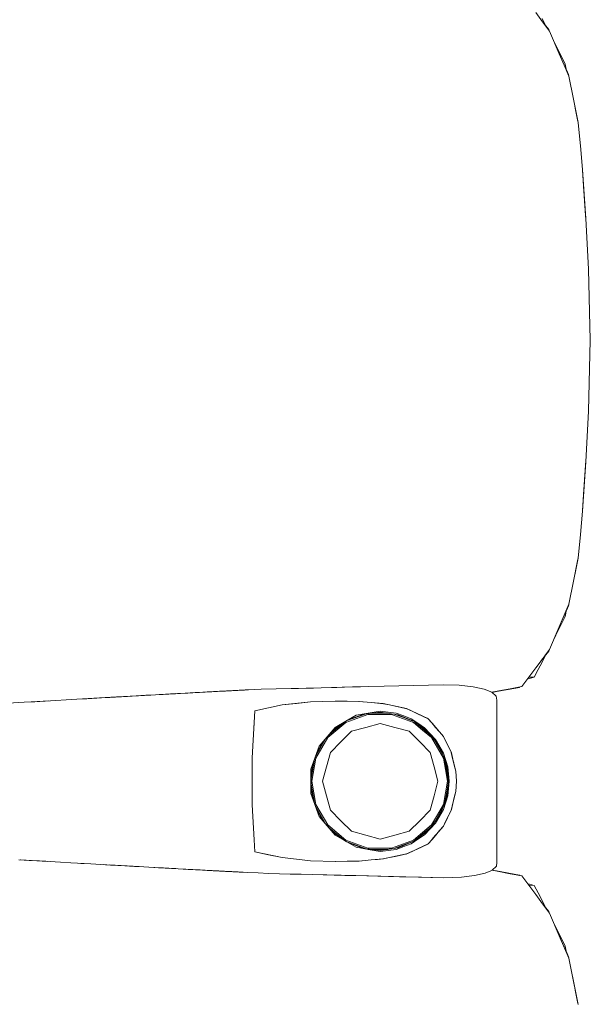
# Model space of a CAD drawing. Header units: millimetres. Extents: x -261 to 187, y -214 to 106.
# Tile 816 of 1056: x -201.946 to -201.556, y 6.663 to 7.334. Entities that reach past the tile are written whole.
import ezdxf

# ---------------------------------------------------------------- set-up
doc = ezdxf.new("R2010")
doc.units = ezdxf.units.MM
doc.header["$LTSCALE"] = 0.005
doc.header["$MEASUREMENT"] = 0
doc.layers.add('IFC-Elemento de mobília-Contorno', color=9, linetype='Continuous', lineweight=5)

msp = doc.modelspace()

# ---------------------------------------------------------------- linework, layer by layer
at = {"layer": 'IFC-Elemento de mobília-Contorno', "lineweight": 5}
for p, q in [((-201.59362, 7.33897), (-201.58888, 7.33263)), ((-201.58928, 7.33489), (-201.58664, 7.32971)), ((-201.58888, 7.33263), (-201.58414, 7.3263)), ((-201.58679, 7.33001), (-201.58474, 7.32746)), ((-201.58664, 7.32971), (-201.58652, 7.32948)), ((-201.58474, 7.32746), (-201.58436, 7.32659)), ((-201.58474, 7.32746), (-201.58436, 7.32659)), ((-201.58414, 7.3263), (-201.57752, 7.31091)), ((-201.58098, 7.31895), (-201.57873, 7.31416)), ((-201.58083, 7.3186), (-201.57752, 7.31091)), ((-201.58082, 7.31858), (-201.57873, 7.31416)), ((-201.57873, 7.31416), (-201.57609, 7.30898)), ((-201.57752, 7.31091), (-201.57422, 7.30322)), ((-201.57609, 7.30898), (-201.57346, 7.3038)), ((-201.57422, 7.30322), (-201.57091, 7.29552)), ((-201.57346, 7.3038), (-201.57249, 7.29921)), ((-201.57346, 7.3038), (-201.57249, 7.29921)), ((-201.57346, 7.3038), (-201.57249, 7.29921)), ((-201.57263, 7.29989), (-201.57121, 7.29664)), ((-201.57263, 7.29989), (-201.57121, 7.29664)), ((-201.57121, 7.29664), (-201.57105, 7.29586)), ((-201.57091, 7.29552), (-201.5678, 7.27983)), ((-201.5678, 7.27983), (-201.56624, 7.27199)), ((-201.56688, 7.27522), (-201.56638, 7.27272)), ((-201.56638, 7.27272), (-201.56477, 7.26474)), ((-201.56624, 7.27199), (-201.56469, 7.26414)), ((-201.56477, 7.26474), (-201.5647, 7.26423)), ((-201.56469, 7.26414), (-201.56316, 7.24808)), ((-201.56469, 7.26414), (-201.56409, 7.25929)), ((-201.56409, 7.25929), (-201.56316, 7.24808)), ((-201.56316, 7.24808), (-201.56164, 7.23202)), ((-201.56164, 7.23202), (-201.56057, 7.21526)), ((-201.56162, 7.23168), (-201.56161, 7.2316)), ((-201.56162, 7.23168), (-201.56161, 7.2316)), ((-201.56162, 7.23168), (-201.56161, 7.2316)), ((-201.56161, 7.2316), (-201.56068, 7.21714)), ((-201.56072, 7.21754), (-201.56044, 7.21413)), ((-201.56057, 7.21526), (-201.5595, 7.19851)), ((-201.56044, 7.21413), (-201.5595, 7.19851)), ((-201.56044, 7.21413), (-201.55963, 7.20069)), ((-201.55963, 7.20069), (-201.55956, 7.19947)), ((-201.5595, 7.19851), (-201.55762, 7.16397)), ((-201.55762, 7.16397), (-201.55635, 7.11562)), ((-201.55762, 7.06727), (-201.55635, 7.11562)), ((-201.5595, 7.03273), (-201.55762, 7.06727)), ((-201.56057, 7.01598), (-201.5595, 7.03273)), ((-201.56044, 7.0171), (-201.5595, 7.03273)), ((-201.56044, 7.0171), (-201.55963, 7.03055)), ((-201.55963, 7.03055), (-201.55956, 7.03176)), ((-201.56164, 6.99922), (-201.56057, 7.01598)), ((-201.56161, 6.99964), (-201.56068, 7.01408)), ((-201.56072, 7.01368), (-201.56044, 7.0171)), ((-201.56316, 6.98316), (-201.56164, 6.99922)), ((-201.56162, 6.99956), (-201.56161, 6.99964)), ((-201.56162, 6.99956), (-201.56161, 6.99964)), ((-201.56162, 6.99956), (-201.56161, 6.99964)), ((-201.56469, 6.96709), (-201.56316, 6.98316)), ((-201.56409, 6.97195), (-201.56316, 6.98316)), ((-201.57091, 6.93572), (-201.56469, 6.96709)), ((-201.56935, 6.94356), (-201.56469, 6.96709)), ((-201.56638, 6.95852), (-201.56477, 6.9665)), ((-201.56477, 6.9665), (-201.5647, 6.96701)), ((-201.56469, 6.96709), (-201.56409, 6.97195)), ((-201.56935, 6.94356), (-201.5678, 6.95141)), ((-201.57752, 6.92033), (-201.57091, 6.93572)), ((-201.57346, 6.92744), (-201.57249, 6.93203)), ((-201.57263, 6.93135), (-201.57121, 6.9346)), ((-201.57263, 6.93135), (-201.57121, 6.9346)), ((-201.57121, 6.9346), (-201.57105, 6.93538)), ((-201.57752, 6.92033), (-201.57422, 6.92802)), ((-201.57609, 6.92226), (-201.57346, 6.92744)), ((-201.58414, 6.90494), (-201.57752, 6.92033)), ((-201.58083, 6.91264), (-201.57752, 6.92033)), ((-201.57873, 6.91708), (-201.57609, 6.92226)), ((-201.58098, 6.91229), (-201.57873, 6.91708)), ((-201.58082, 6.91266), (-201.57873, 6.91708)), ((-201.59125, 6.89543), (-201.58414, 6.90494)), ((-201.59125, 6.89543), (-201.58888, 6.8986)), ((-201.58928, 6.89634), (-201.58664, 6.90153)), ((-201.58679, 6.90123), (-201.58474, 6.90378)), ((-201.58664, 6.90153), (-201.58652, 6.90176)), ((-201.58474, 6.90378), (-201.58436, 6.90465)), ((-201.6031, 6.87959), (-201.59362, 6.89226)), ((-201.59362, 6.89226), (-201.59125, 6.89543)), ((-201.59191, 6.89116), (-201.58928, 6.89634)), ((-201.59933, 6.88463), (-201.59455, 6.88598)), ((-201.59836, 6.88593), (-201.59455, 6.88598)), ((-201.59455, 6.88598), (-201.59191, 6.89116)), ((-201.76044, 6.87827), (-201.73999, 6.87872)), ((-201.76044, 6.87827), (-201.7451, 6.87861)), ((-201.76044, 6.87827), (-201.75533, 6.87839)), ((-201.75533, 6.87839), (-201.7451, 6.87861)), ((-201.75533, 6.87839), (-201.75021, 6.8785)), ((-201.75021, 6.8785), (-201.7451, 6.87861)), ((-201.7451, 6.87861), (-201.73999, 6.87872)), ((-201.73999, 6.87872), (-201.71852, 6.87932)), ((-201.73999, 6.87872), (-201.72925, 6.87902)), ((-201.72925, 6.87902), (-201.71852, 6.87932)), ((-201.71852, 6.87932), (-201.69706, 6.87991)), ((-201.71852, 6.87932), (-201.70779, 6.87962)), ((-201.71852, 6.87932), (-201.71316, 6.87947)), ((-201.71316, 6.87947), (-201.70779, 6.87962)), ((-201.70779, 6.87962), (-201.69706, 6.87991)), ((-201.69706, 6.87991), (-201.68694, 6.88014)), ((-201.68694, 6.88014), (-201.65656, 6.88082)), ((-201.68694, 6.88014), (-201.66669, 6.8806)), ((-201.66669, 6.8806), (-201.65656, 6.88082)), ((-201.65656, 6.88082), (-201.64575, 6.88046)), ((-201.64575, 6.88046), (-201.63632, 6.87949)), ((-201.63632, 6.87949), (-201.62876, 6.87789)), ((-201.6125, 6.87757), (-201.60467, 6.87896)), ((-201.61095, 6.87809), (-201.6031, 6.87959)), ((-201.60467, 6.87896), (-201.60437, 6.87935)), ((-201.60467, 6.87896), (-201.60435, 6.87935)), ((-201.60467, 6.87896), (-201.60435, 6.87935)), ((-201.60467, 6.87896), (-201.60435, 6.87935)), ((-201.90667, 6.87096), (-201.87955, 6.87252)), ((-201.89989, 6.87135), (-201.87955, 6.87252)), ((-201.89989, 6.87135), (-201.88633, 6.87213)), ((-201.89989, 6.87135), (-201.89311, 6.87174)), ((-201.89311, 6.87174), (-201.88633, 6.87213)), ((-201.88641, 6.87212), (-201.88438, 6.87224)), ((-201.88635, 6.87212), (-201.88027, 6.87248)), ((-201.88633, 6.87213), (-201.87955, 6.87252)), ((-201.88633, 6.87213), (-201.88438, 6.87224)), ((-201.88438, 6.87224), (-201.88027, 6.87248)), ((-201.8841, 6.87226), (-201.88027, 6.87248)), ((-201.88027, 6.87248), (-201.87213, 6.87293)), ((-201.87955, 6.87252), (-201.85626, 6.87382)), ((-201.87955, 6.87252), (-201.8729, 6.87289)), ((-201.8729, 6.87289), (-201.85626, 6.87382)), ((-201.8729, 6.87289), (-201.86625, 6.87326)), ((-201.87213, 6.87293), (-201.86962, 6.87307)), ((-201.87213, 6.87293), (-201.87031, 6.87303)), ((-201.86957, 6.87307), (-201.86625, 6.87326)), ((-201.86625, 6.87326), (-201.86292, 6.87344)), ((-201.86292, 6.87344), (-201.85626, 6.87382)), ((-201.86292, 6.87344), (-201.85959, 6.87363)), ((-201.85959, 6.87363), (-201.85626, 6.87382)), ((-201.85626, 6.87382), (-201.85294, 6.874)), ((-201.85294, 6.874), (-201.83601, 6.87492)), ((-201.85294, 6.874), (-201.83939, 6.87474)), ((-201.85294, 6.874), (-201.84955, 6.87419)), ((-201.8504, 6.87414), (-201.84974, 6.87418)), ((-201.85027, 6.87415), (-201.84974, 6.87418)), ((-201.84974, 6.87418), (-201.8477, 6.87429)), ((-201.84955, 6.87419), (-201.83939, 6.87474)), ((-201.84955, 6.87419), (-201.84607, 6.87437)), ((-201.84955, 6.87419), (-201.8477, 6.87429)), ((-201.8477, 6.87429), (-201.84563, 6.8744)), ((-201.84617, 6.87437), (-201.83939, 6.87474)), ((-201.84617, 6.87437), (-201.84278, 6.87456)), ((-201.84563, 6.8744), (-201.83709, 6.87486)), ((-201.84563, 6.8744), (-201.84158, 6.87462)), ((-201.84563, 6.8744), (-201.84188, 6.8746)), ((-201.84563, 6.8744), (-201.84397, 6.87449)), ((-201.84278, 6.87456), (-201.84103, 6.87465)), ((-201.84109, 6.87465), (-201.83939, 6.87474)), ((-201.84109, 6.87465), (-201.84, 6.8747)), ((-201.84055, 6.87468), (-201.83904, 6.87476)), ((-201.84007, 6.8747), (-201.83992, 6.87471)), ((-201.83939, 6.87474), (-201.83601, 6.87492)), ((-201.83939, 6.87474), (-201.8377, 6.87483)), ((-201.83785, 6.87482), (-201.83601, 6.87492)), ((-201.83601, 6.87492), (-201.82585, 6.87547)), ((-201.83601, 6.87492), (-201.82924, 6.87529)), ((-201.83601, 6.87492), (-201.83262, 6.87511)), ((-201.83262, 6.87511), (-201.82924, 6.87529)), ((-201.83262, 6.87511), (-201.83093, 6.8752)), ((-201.83093, 6.8752), (-201.82754, 6.87538)), ((-201.83093, 6.8752), (-201.82924, 6.87529)), ((-201.82924, 6.87529), (-201.82585, 6.87547)), ((-201.82924, 6.87529), (-201.82754, 6.87538)), ((-201.82754, 6.87538), (-201.82585, 6.87547)), ((-201.82585, 6.87547), (-201.82448, 6.87555)), ((-201.82448, 6.87555), (-201.82311, 6.87562)), ((-201.82448, 6.87555), (-201.82302, 6.87562)), ((-201.82311, 6.87562), (-201.819, 6.87584)), ((-201.82311, 6.87562), (-201.82037, 6.87576)), ((-201.82311, 6.87562), (-201.82075, 6.87574)), ((-201.82075, 6.87574), (-201.81764, 6.87591)), ((-201.82075, 6.87574), (-201.82017, 6.87577)), ((-201.82039, 6.87576), (-201.82037, 6.87576)), ((-201.82037, 6.87576), (-201.819, 6.87584)), ((-201.82033, 6.87576), (-201.81764, 6.87591)), ((-201.819, 6.87584), (-201.80803, 6.87642)), ((-201.819, 6.87584), (-201.81488, 6.87605)), ((-201.819, 6.87584), (-201.81625, 6.87598)), ((-201.819, 6.87584), (-201.81762, 6.87591)), ((-201.81764, 6.87591), (-201.81453, 6.87608)), ((-201.81762, 6.87591), (-201.81625, 6.87598)), ((-201.81625, 6.87598), (-201.81488, 6.87605)), ((-201.81608, 6.87599), (-201.81453, 6.87608)), ((-201.81488, 6.87605), (-201.81214, 6.8762)), ((-201.81488, 6.87605), (-201.81351, 6.87613)), ((-201.81453, 6.87608), (-201.81246, 6.87618)), ((-201.81453, 6.87608), (-201.81349, 6.87613)), ((-201.81351, 6.87613), (-201.81077, 6.87627)), ((-201.81349, 6.87613), (-201.81246, 6.87618)), ((-201.81246, 6.87618), (-201.81202, 6.87621)), ((-201.81246, 6.87618), (-201.81204, 6.8762)), ((-201.81246, 6.87618), (-201.81204, 6.8762)), ((-201.81214, 6.8762), (-201.80803, 6.87642)), ((-201.81084, 6.87627), (-201.8094, 6.87635)), ((-201.81077, 6.87627), (-201.80803, 6.87642)), ((-201.8094, 6.87635), (-201.80803, 6.87642)), ((-201.80803, 6.87642), (-201.80529, 6.87656)), ((-201.80803, 6.87642), (-201.80665, 6.87649)), ((-201.80803, 6.87642), (-201.80734, 6.87645)), ((-201.80734, 6.87645), (-201.80665, 6.87649)), ((-201.80665, 6.87649), (-201.80529, 6.87656)), ((-201.80529, 6.87656), (-201.8046, 6.8766)), ((-201.8046, 6.8766), (-201.80391, 6.87663)), ((-201.80391, 6.87663), (-201.80301, 6.87668)), ((-201.80301, 6.87668), (-201.80121, 6.87678)), ((-201.80301, 6.87668), (-201.80211, 6.87673)), ((-201.80211, 6.87673), (-201.79941, 6.87687)), ((-201.80121, 6.87678), (-201.79941, 6.87687)), ((-201.80031, 6.87682), (-201.79536, 6.87707)), ((-201.80031, 6.87682), (-201.79761, 6.87696)), ((-201.79941, 6.87687), (-201.79716, 6.87698)), ((-201.79941, 6.87687), (-201.79761, 6.87696)), ((-201.79941, 6.87687), (-201.79851, 6.87691)), ((-201.79851, 6.87691), (-201.79761, 6.87696)), ((-201.79761, 6.87696), (-201.79536, 6.87707)), ((-201.79761, 6.87696), (-201.79671, 6.87701)), ((-201.79761, 6.87696), (-201.79703, 6.87699)), ((-201.79716, 6.87698), (-201.79491, 6.8771)), ((-201.79716, 6.87698), (-201.79536, 6.87707)), ((-201.79671, 6.87701), (-201.79581, 6.87705)), ((-201.79581, 6.87705), (-201.79536, 6.87707)), ((-201.79536, 6.87707), (-201.7924, 6.87723)), ((-201.79536, 6.87707), (-201.79401, 6.87714)), ((-201.79536, 6.87707), (-201.79446, 6.87712)), ((-201.79536, 6.87707), (-201.79491, 6.8771)), ((-201.79491, 6.8771), (-201.79266, 6.87722)), ((-201.79446, 6.87712), (-201.79266, 6.87722)), ((-201.79401, 6.87714), (-201.7924, 6.87723)), ((-201.79401, 6.87714), (-201.79311, 6.87719)), ((-201.79401, 6.87714), (-201.79356, 6.87717)), ((-201.79266, 6.87722), (-201.79033, 6.87733)), ((-201.79266, 6.87722), (-201.79131, 6.87728)), ((-201.7924, 6.87723), (-201.79086, 6.87731)), ((-201.7924, 6.87723), (-201.79221, 6.87724)), ((-201.79221, 6.87724), (-201.79131, 6.87728)), ((-201.79221, 6.87724), (-201.79176, 6.87726)), ((-201.79176, 6.87726), (-201.79086, 6.87731)), ((-201.79086, 6.87731), (-201.78997, 6.87735)), ((-201.79048, 6.87732), (-201.78997, 6.87735)), ((-201.78997, 6.87735), (-201.78952, 6.87738)), ((-201.78952, 6.87738), (-201.78089, 6.87782)), ((-201.78089, 6.87782), (-201.76044, 6.87827)), ((-201.78089, 6.87782), (-201.77067, 6.87805)), ((-201.77067, 6.87805), (-201.76044, 6.87827)), ((-201.62876, 6.87789), (-201.62343, 6.87571)), ((-201.62343, 6.8757), (-201.6188, 6.87659)), ((-201.62343, 6.87571), (-201.62053, 6.87313)), ((-201.62335, 6.87563), (-201.62033, 6.87617)), ((-201.62053, 6.87313), (-201.62014, 6.87037)), ((-201.62033, 6.87617), (-201.6125, 6.87757)), ((-201.6188, 6.87659), (-201.61095, 6.87809)), ((-201.95712, 6.86806), (-201.9426, 6.86889)), ((-201.94986, 6.86847), (-201.9426, 6.86889)), ((-201.9426, 6.86889), (-201.93534, 6.8693)), ((-201.9426, 6.86889), (-201.93787, 6.86915)), ((-201.93787, 6.86915), (-201.92963, 6.86963)), ((-201.93534, 6.8693), (-201.92817, 6.86972)), ((-201.92963, 6.86963), (-201.9261, 6.86983)), ((-201.92817, 6.86972), (-201.90667, 6.87096)), ((-201.92817, 6.86972), (-201.921, 6.87013)), ((-201.921, 6.87013), (-201.91384, 6.87055)), ((-201.91384, 6.87055), (-201.90667, 6.87096)), ((-201.90667, 6.87096), (-201.89989, 6.87135)), ((-201.78528, 6.86304), (-201.76646, 6.86711)), ((-201.78528, 6.86304), (-201.77587, 6.86507)), ((-201.77587, 6.86507), (-201.76646, 6.86711)), ((-201.76646, 6.86711), (-201.74716, 6.86916)), ((-201.76646, 6.86711), (-201.75681, 6.86814)), ((-201.75681, 6.86814), (-201.74716, 6.86916)), ((-201.74716, 6.86916), (-201.73007, 6.86971)), ((-201.74716, 6.86916), (-201.73875, 6.86944)), ((-201.73875, 6.86944), (-201.73034, 6.86971)), ((-201.73038, 6.86971), (-201.72228, 6.86957)), ((-201.73034, 6.86971), (-201.73028, 6.8697)), ((-201.73007, 6.86971), (-201.71414, 6.86944)), ((-201.72228, 6.86957), (-201.71422, 6.86944)), ((-201.71422, 6.86944), (-201.70593, 6.8687)), ((-201.71414, 6.86944), (-201.70576, 6.86868)), ((-201.70593, 6.8687), (-201.69764, 6.86796)), ((-201.70576, 6.86868), (-201.70157, 6.8683)), ((-201.70157, 6.8683), (-201.69738, 6.86793)), ((-201.69794, 6.86798), (-201.69759, 6.86795)), ((-201.69764, 6.86796), (-201.68166, 6.86457)), ((-201.69738, 6.86793), (-201.69341, 6.86707)), ((-201.69341, 6.86707), (-201.6894, 6.86621)), ((-201.68944, 6.86622), (-201.68547, 6.86537)), ((-201.68547, 6.86537), (-201.6815, 6.86452)), ((-201.62016, 6.75979), (-201.62014, 6.87037)), ((-201.78714, 6.83106), (-201.78528, 6.86304)), ((-201.78621, 6.84705), (-201.78528, 6.86304)), ((-201.78575, 6.85505), (-201.78528, 6.86304)), ((-201.72323, 6.85592), (-201.716, 6.86005)), ((-201.72317, 6.85514), (-201.70808, 6.86062)), ((-201.7228, 6.85615), (-201.70924, 6.86107)), ((-201.72115, 6.8571), (-201.71096, 6.86088)), ((-201.716, 6.86005), (-201.7078, 6.86143)), ((-201.71096, 6.86088), (-201.69961, 6.86215)), ((-201.70808, 6.86062), (-201.69206, 6.86061)), ((-201.7078, 6.86143), (-201.69961, 6.86281)), ((-201.70599, 6.86143), (-201.69453, 6.86143)), ((-201.69961, 6.86281), (-201.69417, 6.86213)), ((-201.69961, 6.86215), (-201.68751, 6.86044)), ((-201.69417, 6.86213), (-201.68874, 6.86144)), ((-201.69206, 6.86061), (-201.68452, 6.85788)), ((-201.69026, 6.86083), (-201.68425, 6.85865)), ((-201.68874, 6.86144), (-201.68362, 6.85954)), ((-201.68751, 6.86044), (-201.67626, 6.85568)), ((-201.68425, 6.85865), (-201.67733, 6.85613)), ((-201.68362, 6.85954), (-201.67849, 6.85763)), ((-201.68196, 6.86463), (-201.6815, 6.86452)), ((-201.68166, 6.86457), (-201.67444, 6.86123)), ((-201.6815, 6.86452), (-201.67785, 6.86281)), ((-201.67785, 6.86281), (-201.67421, 6.8611)), ((-201.67444, 6.86123), (-201.66722, 6.85789)), ((-201.67421, 6.8611), (-201.66693, 6.85768)), ((-201.78621, 6.84705), (-201.78575, 6.85505)), ((-201.74122, 6.83905), (-201.73047, 6.85179)), ((-201.73548, 6.84485), (-201.72317, 6.85514)), ((-201.73441, 6.84681), (-201.7252, 6.85451)), ((-201.73113, 6.85048), (-201.72266, 6.85624)), ((-201.73047, 6.85179), (-201.72323, 6.85592)), ((-201.71928, 6.84913), (-201.70944, 6.85176)), ((-201.70944, 6.85176), (-201.69961, 6.85439)), ((-201.69961, 6.85439), (-201.68977, 6.85176)), ((-201.68977, 6.85176), (-201.67993, 6.84913)), ((-201.68452, 6.85788), (-201.67699, 6.85514)), ((-201.67849, 6.85763), (-201.67395, 6.8546)), ((-201.67699, 6.85514), (-201.67082, 6.84998)), ((-201.67648, 6.85577), (-201.67031, 6.85061)), ((-201.67626, 6.85568), (-201.66661, 6.84818)), ((-201.67395, 6.8546), (-201.6694, 6.85157)), ((-201.6694, 6.85157), (-201.66196, 6.8436)), ((-201.66758, 6.85805), (-201.66693, 6.85768)), ((-201.66722, 6.85789), (-201.66456, 6.85483)), ((-201.66693, 6.85768), (-201.66434, 6.85468)), ((-201.66456, 6.85483), (-201.66189, 6.85178)), ((-201.66456, 6.85483), (-201.65656, 6.84568)), ((-201.66434, 6.85468), (-201.65916, 6.84868)), ((-201.66434, 6.85468), (-201.66175, 6.85168)), ((-201.66189, 6.85178), (-201.65923, 6.84873)), ((-201.66175, 6.85168), (-201.65916, 6.84868)), ((-201.78667, 6.83906), (-201.78621, 6.84705)), ((-201.74355, 6.83091), (-201.73548, 6.84485)), ((-201.73875, 6.84196), (-201.73113, 6.85048)), ((-201.72648, 6.84192), (-201.71928, 6.84913)), ((-201.67993, 6.84913), (-201.67273, 6.84192)), ((-201.67082, 6.84998), (-201.66467, 6.84483)), ((-201.67031, 6.85061), (-201.66521, 6.84634)), ((-201.66661, 6.84818), (-201.65922, 6.83846)), ((-201.66467, 6.84483), (-201.66064, 6.83786)), ((-201.65916, 6.84868), (-201.65656, 6.84568)), ((-201.65656, 6.84568), (-201.65526, 6.84299)), ((-201.65656, 6.84568), (-201.65116, 6.83438)), ((-201.65656, 6.84568), (-201.65521, 6.84285)), ((-201.78714, 6.83106), (-201.78667, 6.83906)), ((-201.74694, 6.82338), (-201.74122, 6.83905)), ((-201.74366, 6.83237), (-201.73692, 6.84401)), ((-201.74329, 6.83337), (-201.73873, 6.842)), ((-201.73368, 6.83472), (-201.72648, 6.84192)), ((-201.67273, 6.84192), (-201.66553, 6.83472)), ((-201.66269, 6.84303), (-201.65994, 6.83828)), ((-201.66196, 6.8436), (-201.65656, 6.8342)), ((-201.65994, 6.83828), (-201.65718, 6.8335)), ((-201.65922, 6.83846), (-201.65457, 6.82716)), ((-201.65526, 6.84299), (-201.65396, 6.84029)), ((-201.65521, 6.84285), (-201.65386, 6.84003)), ((-201.65521, 6.84285), (-201.65116, 6.83438)), ((-201.65396, 6.84029), (-201.65265, 6.8376)), ((-201.65386, 6.84003), (-201.65251, 6.8372)), ((-201.73632, 6.82489), (-201.73368, 6.83472)), ((-201.66553, 6.83472), (-201.66289, 6.82489)), ((-201.66064, 6.83786), (-201.65661, 6.83091)), ((-201.65656, 6.8342), (-201.65363, 6.82484)), ((-201.65265, 6.8376), (-201.65135, 6.83491)), ((-201.65251, 6.8372), (-201.65116, 6.83438)), ((-201.65135, 6.83491), (-201.65128, 6.83465)), ((-201.65128, 6.83465), (-201.6503, 6.83061)), ((-201.65116, 6.83438), (-201.64967, 6.82816)), ((-201.78714, 6.81504), (-201.78714, 6.83106)), ((-201.74685, 6.817), (-201.74457, 6.82987)), ((-201.74685, 6.82076), (-201.74462, 6.82973)), ((-201.74635, 6.81505), (-201.74355, 6.83091)), ((-201.73896, 6.81505), (-201.73632, 6.82489)), ((-201.66289, 6.82489), (-201.66026, 6.81505)), ((-201.65661, 6.83091), (-201.65521, 6.82298)), ((-201.65555, 6.82955), (-201.65442, 6.82312)), ((-201.65457, 6.82716), (-201.65299, 6.81505)), ((-201.65363, 6.82484), (-201.65264, 6.81504)), ((-201.6503, 6.83061), (-201.64897, 6.82518)), ((-201.64993, 6.82912), (-201.64967, 6.82816)), ((-201.64976, 6.82842), (-201.64976, 6.82839)), ((-201.64976, 6.82842), (-201.64897, 6.82518)), ((-201.64972, 6.82835), (-201.64924, 6.82633)), ((-201.64967, 6.82816), (-201.64818, 6.82194)), ((-201.64924, 6.82633), (-201.64818, 6.82194)), ((-201.64897, 6.82518), (-201.64818, 6.82194)), ((-201.74694, 6.82338), (-201.74694, 6.8067)), ((-201.74685, 6.80933), (-201.74685, 6.82076)), ((-201.65521, 6.82298), (-201.65381, 6.81505)), ((-201.65442, 6.82312), (-201.65299, 6.81505)), ((-201.64818, 6.82194), (-201.64761, 6.81504)), ((-201.78714, 6.79903), (-201.78714, 6.81504)), ((-201.74685, 6.8131), (-201.74457, 6.80021)), ((-201.74635, 6.81505), (-201.74355, 6.79918)), ((-201.73896, 6.81505), (-201.73632, 6.80521)), ((-201.66289, 6.80521), (-201.66026, 6.81505)), ((-201.65521, 6.80712), (-201.65381, 6.81505)), ((-201.65457, 6.80293), (-201.65299, 6.81505)), ((-201.65404, 6.80907), (-201.65299, 6.81505)), ((-201.65363, 6.80524), (-201.65264, 6.81504)), ((-201.64818, 6.80816), (-201.64761, 6.81504)), ((-201.74694, 6.8067), (-201.74122, 6.79104)), ((-201.74685, 6.80933), (-201.74462, 6.80035)), ((-201.73632, 6.80521), (-201.73368, 6.79537)), ((-201.66553, 6.79537), (-201.66289, 6.80521)), ((-201.65661, 6.79919), (-201.65521, 6.80712)), ((-201.65656, 6.79589), (-201.65363, 6.80524)), ((-201.65555, 6.80055), (-201.65404, 6.80907)), ((-201.65135, 6.79519), (-201.64897, 6.80492)), ((-201.64976, 6.80167), (-201.64897, 6.80492)), ((-201.64967, 6.80194), (-201.64818, 6.80816)), ((-201.64924, 6.80376), (-201.64818, 6.80816)), ((-201.64897, 6.80492), (-201.64818, 6.80816)), ((-201.78714, 6.79903), (-201.78667, 6.79104)), ((-201.74355, 6.79918), (-201.73548, 6.78525)), ((-201.66064, 6.79223), (-201.65661, 6.79919)), ((-201.65922, 6.79163), (-201.65457, 6.80293)), ((-201.65116, 6.79571), (-201.64967, 6.80194)), ((-201.64993, 6.80097), (-201.64967, 6.80194)), ((-201.64976, 6.80167), (-201.64976, 6.8017)), ((-201.64972, 6.80174), (-201.64924, 6.80376)), ((-201.74366, 6.79773), (-201.73692, 6.78609)), ((-201.74329, 6.79672), (-201.73875, 6.78814)), ((-201.73368, 6.79537), (-201.72648, 6.78817)), ((-201.67273, 6.78817), (-201.66553, 6.79537)), ((-201.66661, 6.78191), (-201.65922, 6.79163)), ((-201.66467, 6.78527), (-201.66064, 6.79223)), ((-201.6627, 6.78706), (-201.65994, 6.79182)), ((-201.66196, 6.78649), (-201.65656, 6.79589)), ((-201.65994, 6.79182), (-201.65717, 6.79661)), ((-201.65396, 6.7898), (-201.65265, 6.79249)), ((-201.65386, 6.79007), (-201.65251, 6.79289)), ((-201.65265, 6.79249), (-201.65135, 6.79519)), ((-201.65251, 6.79289), (-201.65116, 6.79571)), ((-201.78667, 6.79104), (-201.7862, 6.78287)), ((-201.78667, 6.79104), (-201.78575, 6.77504)), ((-201.74122, 6.79104), (-201.73583, 6.78467)), ((-201.73875, 6.78814), (-201.73113, 6.77962)), ((-201.73583, 6.78467), (-201.73046, 6.77829)), ((-201.73548, 6.78525), (-201.72317, 6.77495)), ((-201.72648, 6.78817), (-201.71928, 6.78097)), ((-201.67993, 6.78097), (-201.67273, 6.78817)), ((-201.67082, 6.78011), (-201.66467, 6.78527)), ((-201.66942, 6.7785), (-201.66196, 6.78649)), ((-201.66456, 6.77526), (-201.65656, 6.78442)), ((-201.65916, 6.78141), (-201.65656, 6.78442)), ((-201.65656, 6.78442), (-201.65386, 6.79007)), ((-201.65656, 6.78442), (-201.65521, 6.78724)), ((-201.65656, 6.78442), (-201.65526, 6.78711)), ((-201.65526, 6.78711), (-201.65396, 6.7898)), ((-201.65521, 6.78724), (-201.65386, 6.79007)), ((-201.78621, 6.78304), (-201.78575, 6.77504)), ((-201.73441, 6.78328), (-201.7252, 6.77558)), ((-201.73113, 6.77962), (-201.72263, 6.77383)), ((-201.73046, 6.77829), (-201.71599, 6.77004)), ((-201.71928, 6.78097), (-201.70944, 6.77833)), ((-201.70944, 6.77833), (-201.69961, 6.7757)), ((-201.69961, 6.7757), (-201.68977, 6.77833)), ((-201.68977, 6.77833), (-201.67993, 6.78097)), ((-201.67699, 6.77495), (-201.67082, 6.78011)), ((-201.67646, 6.77433), (-201.67031, 6.77949)), ((-201.67626, 6.77442), (-201.66661, 6.78191)), ((-201.67395, 6.77549), (-201.6694, 6.77853)), ((-201.67031, 6.77949), (-201.66521, 6.78376)), ((-201.66456, 6.77526), (-201.66189, 6.77831)), ((-201.66434, 6.77541), (-201.66175, 6.77841)), ((-201.66189, 6.77831), (-201.65923, 6.78136)), ((-201.66175, 6.77841), (-201.65916, 6.78141)), ((-201.78575, 6.77504), (-201.78528, 6.76705)), ((-201.72317, 6.77495), (-201.70808, 6.76948)), ((-201.72289, 6.77398), (-201.70924, 6.76902)), ((-201.72116, 6.77299), (-201.71096, 6.76922)), ((-201.69206, 6.76948), (-201.68452, 6.77222)), ((-201.69024, 6.76927), (-201.68425, 6.77145)), ((-201.68751, 6.76966), (-201.67626, 6.77442)), ((-201.68452, 6.77222), (-201.67699, 6.77495)), ((-201.68425, 6.77145), (-201.6774, 6.77393)), ((-201.68362, 6.77056), (-201.67849, 6.77247)), ((-201.67849, 6.77247), (-201.67395, 6.77549)), ((-201.67444, 6.76887), (-201.66722, 6.77221)), ((-201.67421, 6.76899), (-201.66693, 6.77241)), ((-201.66758, 6.77204), (-201.66715, 6.77229)), ((-201.66722, 6.77221), (-201.66712, 6.77232)), ((-201.66693, 6.77241), (-201.66434, 6.77541)), ((-201.78528, 6.76705), (-201.76651, 6.76299)), ((-201.78528, 6.76705), (-201.7759, 6.76502)), ((-201.7759, 6.76502), (-201.76651, 6.76299)), ((-201.71599, 6.77004), (-201.70777, 6.76866)), ((-201.71096, 6.76922), (-201.69961, 6.76795)), ((-201.70808, 6.76948), (-201.69206, 6.76948)), ((-201.7078, 6.76866), (-201.69961, 6.76729)), ((-201.70598, 6.76866), (-201.69456, 6.76866)), ((-201.69961, 6.76795), (-201.68751, 6.76966)), ((-201.69961, 6.76729), (-201.69417, 6.76797)), ((-201.69764, 6.76213), (-201.68166, 6.76552)), ((-201.69417, 6.76797), (-201.68874, 6.76865)), ((-201.68944, 6.76387), (-201.68547, 6.76472)), ((-201.68874, 6.76865), (-201.68362, 6.77056)), ((-201.68547, 6.76472), (-201.6815, 6.76557)), ((-201.68196, 6.76546), (-201.6815, 6.76557)), ((-201.68166, 6.76552), (-201.67444, 6.76887)), ((-201.6815, 6.76557), (-201.67785, 6.76729)), ((-201.67794, 6.76725), (-201.67421, 6.76899)), ((-201.94624, 6.76156), (-201.9391, 6.76116)), ((-201.94501, 6.76149), (-201.92654, 6.76043)), ((-201.94493, 6.76149), (-201.9266, 6.76043)), ((-201.9391, 6.76116), (-201.93199, 6.76074)), ((-201.9367, 6.76101), (-201.9266, 6.76043)), ((-201.9367, 6.76101), (-201.92787, 6.7605)), ((-201.93199, 6.76074), (-201.91775, 6.75992)), ((-201.93199, 6.76074), (-201.92487, 6.76033)), ((-201.92787, 6.7605), (-201.9266, 6.76043)), ((-201.92487, 6.76033), (-201.91775, 6.75992)), ((-201.91775, 6.75992), (-201.91063, 6.75951)), ((-201.91063, 6.75951), (-201.89719, 6.75873)), ((-201.90391, 6.75912), (-201.89719, 6.75873)), ((-201.89719, 6.75873), (-201.88375, 6.75796)), ((-201.89047, 6.75835), (-201.88375, 6.75796)), ((-201.88845, 6.75823), (-201.88359, 6.75795)), ((-201.88423, 6.75799), (-201.88359, 6.75795)), ((-201.88375, 6.75796), (-201.86409, 6.75686)), ((-201.88375, 6.75796), (-201.88047, 6.75778)), ((-201.88359, 6.75795), (-201.88096, 6.7578)), ((-201.88359, 6.75795), (-201.88083, 6.75779)), ((-201.88359, 6.75795), (-201.88211, 6.75787)), ((-201.88359, 6.75795), (-201.88215, 6.75787)), ((-201.88047, 6.75778), (-201.87719, 6.75759)), ((-201.88047, 6.75778), (-201.86409, 6.75686)), ((-201.88047, 6.75778), (-201.87064, 6.75723)), ((-201.88047, 6.75778), (-201.87392, 6.75741)), ((-201.87719, 6.75759), (-201.87392, 6.75741)), ((-201.76651, 6.76299), (-201.74716, 6.76093)), ((-201.76651, 6.76299), (-201.75684, 6.76196)), ((-201.75684, 6.76196), (-201.74716, 6.76093)), ((-201.74716, 6.76093), (-201.73007, 6.76038)), ((-201.74716, 6.76093), (-201.73027, 6.76038)), ((-201.73038, 6.76039), (-201.72228, 6.76052)), ((-201.73034, 6.76039), (-201.73028, 6.76039)), ((-201.73007, 6.76038), (-201.71414, 6.76066)), ((-201.72228, 6.76052), (-201.71422, 6.76066)), ((-201.71422, 6.76066), (-201.70593, 6.7614)), ((-201.71414, 6.76066), (-201.70576, 6.76141)), ((-201.70593, 6.7614), (-201.69764, 6.76213)), ((-201.70576, 6.76141), (-201.70157, 6.76179)), ((-201.70157, 6.76179), (-201.69738, 6.76217)), ((-201.69794, 6.7621), (-201.69759, 6.76214)), ((-201.69738, 6.76217), (-201.69341, 6.76302)), ((-201.69341, 6.76302), (-201.6894, 6.76388)), ((-201.62046, 6.75709), (-201.62016, 6.75979)), ((-201.87392, 6.75741), (-201.86737, 6.75705)), ((-201.87064, 6.75723), (-201.86409, 6.75686)), ((-201.86737, 6.75705), (-201.86409, 6.75686)), ((-201.86409, 6.75686), (-201.85754, 6.75649)), ((-201.86409, 6.75686), (-201.86082, 6.75667)), ((-201.86082, 6.75667), (-201.85754, 6.75649)), ((-201.85754, 6.75649), (-201.85418, 6.75631)), ((-201.85754, 6.75649), (-201.83741, 6.75539)), ((-201.85418, 6.75631), (-201.85083, 6.75613)), ((-201.85083, 6.75613), (-201.83741, 6.75539)), ((-201.85083, 6.75613), (-201.84826, 6.75598)), ((-201.85083, 6.75613), (-201.84747, 6.75595)), ((-201.84826, 6.75598), (-201.84602, 6.75586)), ((-201.84826, 6.75598), (-201.8449, 6.7558)), ((-201.84826, 6.75598), (-201.84378, 6.75574)), ((-201.84747, 6.75595), (-201.84412, 6.75576)), ((-201.84602, 6.75586), (-201.84378, 6.75574)), ((-201.84412, 6.75576), (-201.83741, 6.75539)), ((-201.84412, 6.75576), (-201.84076, 6.75558)), ((-201.84378, 6.75574), (-201.84323, 6.75571)), ((-201.84076, 6.75558), (-201.83741, 6.75539)), ((-201.84076, 6.75558), (-201.83909, 6.75549)), ((-201.83909, 6.75549), (-201.83741, 6.75539)), ((-201.83741, 6.75539), (-201.83405, 6.75521)), ((-201.83741, 6.75539), (-201.8307, 6.75503)), ((-201.83405, 6.75521), (-201.8307, 6.75503)), ((-201.83405, 6.75521), (-201.83238, 6.75512)), ((-201.83238, 6.75512), (-201.8307, 6.75503)), ((-201.8307, 6.75503), (-201.82905, 6.75494)), ((-201.82905, 6.75494), (-201.8274, 6.75485)), ((-201.82905, 6.75494), (-201.82575, 6.75477)), ((-201.82905, 6.75494), (-201.8241, 6.75468)), ((-201.8274, 6.75485), (-201.8241, 6.75468)), ((-201.82575, 6.75477), (-201.8241, 6.75468)), ((-201.8241, 6.75468), (-201.82245, 6.75459)), ((-201.8241, 6.75468), (-201.81915, 6.75441)), ((-201.82245, 6.75459), (-201.81915, 6.75441)), ((-201.82083, 6.7545), (-201.8175, 6.75433)), ((-201.8208, 6.7545), (-201.81915, 6.75441)), ((-201.81915, 6.75441), (-201.80761, 6.7538)), ((-201.81766, 6.75434), (-201.81359, 6.75412)), ((-201.8175, 6.75433), (-201.81421, 6.75415)), ((-201.8175, 6.75433), (-201.81585, 6.75424)), ((-201.8171, 6.75431), (-201.81359, 6.75412)), ((-201.81704, 6.7543), (-201.81694, 6.7543)), ((-201.81694, 6.7543), (-201.8147, 6.75418)), ((-201.81694, 6.7543), (-201.81582, 6.75424)), ((-201.81642, 6.75427), (-201.81359, 6.75412)), ((-201.81585, 6.75424), (-201.81421, 6.75415)), ((-201.81582, 6.75424), (-201.8147, 6.75418)), ((-201.8147, 6.75418), (-201.81359, 6.75412)), ((-201.81421, 6.75415), (-201.81255, 6.75407)), ((-201.81359, 6.75412), (-201.81247, 6.75406)), ((-201.81255, 6.75407), (-201.80761, 6.7538)), ((-201.81255, 6.75407), (-201.81091, 6.75398)), ((-201.81126, 6.75399), (-201.81073, 6.75397)), ((-201.81126, 6.75399), (-201.80996, 6.75392)), ((-201.81126, 6.75399), (-201.80974, 6.75392)), ((-201.81126, 6.75399), (-201.80967, 6.75391)), ((-201.81091, 6.75398), (-201.81008, 6.75393)), ((-201.80926, 6.75389), (-201.80761, 6.7538)), ((-201.80761, 6.7538), (-201.80596, 6.75371)), ((-201.80761, 6.7538), (-201.80513, 6.75367)), ((-201.80678, 6.75376), (-201.80596, 6.75371)), ((-201.80596, 6.75371), (-201.80513, 6.75367)), ((-201.80513, 6.75367), (-201.80431, 6.75363)), ((-201.80431, 6.75363), (-201.80292, 6.75356)), ((-201.80292, 6.75356), (-201.80154, 6.75349)), ((-201.80292, 6.75356), (-201.80084, 6.75345)), ((-201.80154, 6.75349), (-201.80015, 6.75342)), ((-201.80084, 6.75345), (-201.80015, 6.75342)), ((-201.80084, 6.75345), (-201.79807, 6.75331)), ((-201.80084, 6.75345), (-201.79945, 6.75338)), ((-201.80015, 6.75342), (-201.79876, 6.75335)), ((-201.79876, 6.75335), (-201.79735, 6.75327)), ((-201.79807, 6.75331), (-201.79529, 6.75317)), ((-201.79807, 6.75331), (-201.79599, 6.75321)), ((-201.79807, 6.75331), (-201.79668, 6.75324)), ((-201.79737, 6.75327), (-201.7946, 6.75313)), ((-201.79737, 6.75327), (-201.79599, 6.75321)), ((-201.79668, 6.75324), (-201.79599, 6.75321)), ((-201.79599, 6.75321), (-201.7946, 6.75313)), ((-201.7946, 6.75313), (-201.79321, 6.75306)), ((-201.79321, 6.75306), (-201.79013, 6.7529)), ((-201.79013, 6.7529), (-201.78304, 6.75254)), ((-201.78304, 6.75254), (-201.77595, 6.75218)), ((-201.77595, 6.75218), (-201.76849, 6.752)), ((-201.76849, 6.752), (-201.76103, 6.75182)), ((-201.76103, 6.75182), (-201.75356, 6.75164)), ((-201.75356, 6.75164), (-201.73117, 6.75109)), ((-201.7461, 6.75145), (-201.71625, 6.75073)), ((-201.73117, 6.75109), (-201.72371, 6.75091)), ((-201.72371, 6.75091), (-201.71625, 6.75073)), ((-201.63533, 6.75076), (-201.62817, 6.75239)), ((-201.62817, 6.75239), (-201.62315, 6.75456)), ((-201.6235, 6.7544), (-201.6188, 6.7535)), ((-201.62336, 6.75446), (-201.62033, 6.75392)), ((-201.62327, 6.75445), (-201.62046, 6.75709)), ((-201.62033, 6.75392), (-201.6125, 6.75253)), ((-201.62033, 6.75392), (-201.60467, 6.75113)), ((-201.6188, 6.7535), (-201.61095, 6.752)), ((-201.6125, 6.75253), (-201.60467, 6.75113)), ((-201.61095, 6.752), (-201.6031, 6.7505)), ((-201.60467, 6.75113), (-201.60437, 6.75075)), ((-201.60467, 6.75113), (-201.60435, 6.75074)), ((-201.60467, 6.75113), (-201.60435, 6.75074)), ((-201.71625, 6.75073), (-201.65656, 6.74927)), ((-201.71625, 6.75073), (-201.68641, 6.75)), ((-201.71625, 6.75073), (-201.70133, 6.75036)), ((-201.70133, 6.75036), (-201.68641, 6.75)), ((-201.68641, 6.75), (-201.67149, 6.74963)), ((-201.67149, 6.74963), (-201.65656, 6.74927)), ((-201.65656, 6.74927), (-201.65025, 6.7494)), ((-201.65025, 6.7494), (-201.64433, 6.74973)), ((-201.64433, 6.74973), (-201.63533, 6.75076)), ((-201.6031, 6.7505), (-201.59836, 6.74417)), ((-201.59933, 6.74546), (-201.59455, 6.74412)), ((-201.59836, 6.74417), (-201.59455, 6.74412)), ((-201.59836, 6.74417), (-201.59362, 6.73782)), ((-201.59455, 6.74412), (-201.59191, 6.73894)), ((-201.59362, 6.73782), (-201.58888, 6.73149)), ((-201.59191, 6.73894), (-201.58928, 6.73375)), ((-201.58928, 6.73375), (-201.58664, 6.72857)), ((-201.58928, 6.73375), (-201.58653, 6.72834)), ((-201.58928, 6.73375), (-201.58652, 6.72833)), ((-201.58888, 6.73149), (-201.58414, 6.72515)), ((-201.58679, 6.72887), (-201.58474, 6.72631)), ((-201.58679, 6.72887), (-201.58474, 6.72631)), ((-201.58679, 6.72886), (-201.58474, 6.72631)), ((-201.58664, 6.72857), (-201.58652, 6.72833)), ((-201.58474, 6.72631), (-201.58436, 6.72545)), ((-201.58474, 6.72631), (-201.58436, 6.72545)), ((-201.58414, 6.72515), (-201.57752, 6.70977)), ((-201.58098, 6.7178), (-201.57873, 6.71302)), ((-201.58083, 6.71746), (-201.57752, 6.70977)), ((-201.58082, 6.71743), (-201.57875, 6.71305)), ((-201.57875, 6.71305), (-201.57609, 6.70784)), ((-201.57873, 6.71302), (-201.57609, 6.70784)), ((-201.57752, 6.70977), (-201.57091, 6.69438)), ((-201.57752, 6.70977), (-201.57422, 6.70207)), ((-201.57609, 6.70784), (-201.57346, 6.70265)), ((-201.57346, 6.70265), (-201.57249, 6.69806)), ((-201.57263, 6.69874), (-201.57121, 6.69549)), ((-201.57263, 6.69874), (-201.57121, 6.69549)), ((-201.57121, 6.69549), (-201.57105, 6.69471)), ((-201.57091, 6.69438), (-201.56624, 6.67084)), ((-201.56935, 6.68654), (-201.56624, 6.67084)), ((-201.56935, 6.68654), (-201.5678, 6.67869)), ((-201.5678, 6.67869), (-201.56624, 6.67084)), ((-201.56688, 6.67407), (-201.56638, 6.67157)), ((-201.56638, 6.67157), (-201.56477, 6.66359)), ((-201.56624, 6.67084), (-201.56469, 6.663)), ((-201.56477, 6.66359), (-201.5647, 6.66309))]:
    msp.add_line(p, q, dxfattribs=at)

doc.saveas('drawing.dxf')
